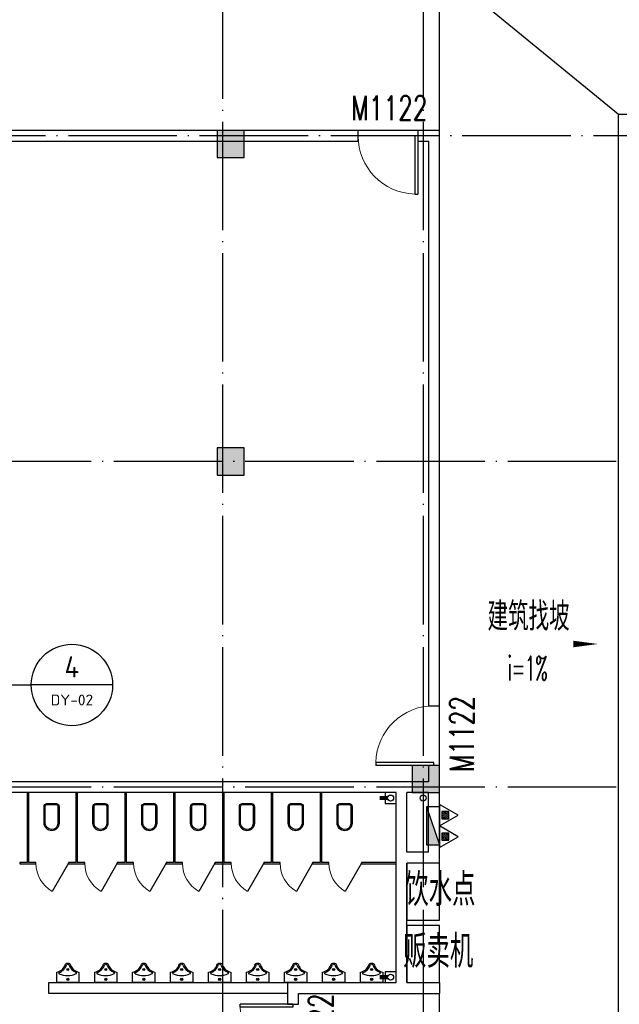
# Model space of a CAD drawing. Extents: x 1779708 to 7299578, y -1121471 to 88434.
# Tile 356 of 656: x 4710880 to 4721933, y -1038743 to -1020604. Entities that reach past the tile are written whole.
import ezdxf
from ezdxf.enums import TextEntityAlignment as Align

# ---------------------------------------------------------------- set-up
doc = ezdxf.new("R2010")
doc.units = 0
doc.header["$LTSCALE"] = 1000
doc.header["$MEASUREMENT"] = 0
doc.linetypes.add('DASH', pattern=[0.35, 0.25, -0.1])
doc.linetypes.add('DOTE', pattern=[2.42, 2, -0.2, 0.02, -0.2])
doc.layers.get('0').update_dxf_attribs({"linetype": 'CONTINUOUS'})
for name, color, linetype in [('11111111111111111111111111111', 50, 'DASH'), ('a-dims', 7, 'CONTINUOUS'), ('DIM_IDEN', 3, 'CONTINUOUS'), ('DIM_SYMB', 3, 'CONTINUOUS'), ('DIM_污水', 3, 'CONTINUOUS'), ('DOTE', 1, 'DOTE'), ('EQUIP_灭火器', 7, 'CONTINUOUS'), ('LATRINE', 6, 'CONTINUOUS'), ('LVTRY', 6, 'CONTINUOUS'), ('P_PS_DIM', 1, 'CONTINUOUS'), ('PIPE-污水', 2, 'CONTINUOUS'), ('PUB_TEXT', 7, 'CONTINUOUS'), ('SPACE', 7, 'CONTINUOUS'), ('WALL', 255, 'CONTINUOUS'), ('WINDOW', 2, 'CONTINUOUS'), ('WINDOW_TEXT', 7, 'CONTINUOUS'), ('修改', 6, 'CONTINUOUS'), ('墙柱', 2, 'CONTINUOUS'), ('室外构件', 4, 'CONTINUOUS')]:
    doc.layers.add(name, color=color, linetype=linetype)
doc.styles.add('_TCH_DIM', font='SIMPLEX.shx', dxfattribs={"width": 0.7, "bigfont": 'GBCBIG.shx'})
doc.styles.add('_TCH_SPACE', font='SIMPLEX', dxfattribs={"height": 5, "bigfont": 'GBCBIG'})
doc.styles.add('_TCH_WINDOW', font='SIMPLEX', dxfattribs={"height": 3.5, "bigfont": 'GBCBIG'})
doc.styles.get("Standard").update_dxf_attribs({"font": 'GBENOR', "bigfont": 'GBCBIG'})

# ---------------------------------------------------------------- blocks, each defined once
blk = doc.blocks.new('A$C159220C3')
at = {"layer": 'DOTE'}
for p, q in [((22300, 149200), (22300, 7200)), ((26000, 149200), (26000, 7200)), ((86800, 47300), (7200, 47300)), ((34400, 41300), (7200, 41300)), ((34400, 35300), (7200, 35300))]:
    blk.add_line(p, q, dxfattribs=at)
blk = doc.blocks.new('A$C606A0922')
at = {"layer": '墙柱'}
h = blk.add_hatch(color=256, dxfattribs=at)
h.paths.add_polyline_path([(24950, 87000), (25450, 87000), (25450, 87500), (24950, 87500)])
h.paths.add_polyline_path([(66900, 125200), (67500, 125200), (67500, 124600), (66900, 124600)])
h.paths.add_polyline_path([(16600, 125200), (17100, 125200), (17100, 124700), (16600, 124700)])
h.paths.add_polyline_path([(27130, 122900), (27130, 122600), (26430, 122600), (26430, 122900)])
h.paths.add_polyline_path([(54500, 138000), (55000, 138000), (55000, 137500), (54500, 137500)])
h.paths.add_polyline_path([(16600, 87000), (17100, 87000), (17100, 87500), (16600, 87500)])
h.paths.add_polyline_path([(42000, 96300), (42500, 96300), (42500, 96800), (42000, 96800)])
h.paths.add_polyline_path([(58500, 105100), (59000, 105100), (59000, 105600), (58500, 105600)])
h.paths.add_polyline_path([(13000, 93250), (13500, 93250), (13500, 93750), (13000, 93750)])
h.paths.add_polyline_path([(66700, 100900), (67200, 100900), (67200, 101400), (66700, 101400)])
h.paths.add_polyline_path([(20700, 118600), (21200, 118600), (21200, 118100), (20700, 118100)])
h.paths.add_polyline_path([(20700, 112000), (21200, 112000), (21200, 111500), (20700, 111500)])
h.paths.add_polyline_path([(13000, 106150), (13500, 106150), (13500, 105650), (13000, 105650)])
h.paths.add_polyline_path([(20700, 99800), (21200, 99800), (21200, 100300), (20700, 100300)])
h.paths.add_polyline_path([(13000, 87000), (13500, 87000), (13500, 87500), (13000, 87500)])
h.paths.add_polyline_path([(74900, 125200), (75600, 125200), (75600, 124600), (74900, 124600)])
h.paths.add_polyline_path([(54900, 113500), (54400, 113500), (54400, 113000), (54900, 113000)])
h.paths.add_polyline_path([(74900, 96300), (75600, 96300), (75600, 96800), (74900, 96800)])
h.paths.add_polyline_path([(500, 93250), (1000, 93250), (1000, 93750), (500, 93750)])
h.paths.add_polyline_path([(500, 106150), (1000, 106150), (1000, 105650), (500, 105650)])
h.paths.add_polyline_path([(8400, 125200), (8900, 125200), (8900, 124700), (8400, 124700)])
h.paths.add_polyline_path([(66900, 113600), (67500, 113600), (67500, 113000), (66900, 113000)])
h.paths.add_polyline_path([(74900, 113000), (75600, 113000), (75600, 113600), (74900, 113600)])
h.paths.add_polyline_path([(58500, 113000), (59100, 113000), (59100, 113600), (58500, 113600)])
h.paths.add_polyline_path([(66700, 105100), (67200, 105100), (67200, 105600), (66700, 105600)])
h.paths.add_polyline_path([(54400, 105100), (54900, 105100), (54900, 105600), (54400, 105600)])
h.paths.add_polyline_path([(50150, 125200), (50650, 125200), (50650, 124700), (50150, 124700)])
h.paths.add_polyline_path([(46200, 87000), (46700, 87000), (46700, 87500), (46200, 87500)])
h.paths.add_polyline_path([(42500, 99800), (42000, 99800), (42000, 100300), (42500, 100300)])
h.paths.add_polyline_path([(42500, 87000), (42000, 87000), (42000, 87500), (42500, 87500)])
h.paths.add_polyline_path([(24900, 99800), (25400, 99800), (25400, 100300), (24900, 100300)])
h.paths.add_polyline_path([(20700, 106150), (21200, 106150), (21200, 105650), (20700, 105650)])
h.paths.add_polyline_path([(13000, 100300), (13500, 100300), (13500, 99800), (13000, 99800)])
h.paths.add_polyline_path([(16600, 112000), (17100, 112000), (17100, 111500), (16600, 111500)])
h.paths.add_polyline_path([(8200, 112000), (8700, 112000), (8700, 111500), (8200, 111500)])
h.paths.add_polyline_path([(500, 112000), (1000, 112000), (1000, 111500), (500, 111500)])
h.paths.add_polyline_path([(16600, 118600), (17100, 118600), (17100, 118100), (16600, 118100)])
h.paths.add_polyline_path([(8400, 118700), (8900, 118700), (8900, 118100), (8400, 118100)])
h.paths.add_polyline_path([(74900, 99500), (75600, 99500), (75600, 100000), (74900, 100000)])
h.paths.add_polyline_path([(75100, 87000), (75600, 87000), (75600, 87500), (75100, 87500)])
h.paths.add_polyline_path([(66900, 96200), (67500, 96200), (67500, 96800), (66900, 96800)])
h.paths.add_polyline_path([(66950, 87000), (67450, 87000), (67450, 87500), (66950, 87500)])
h.paths.add_polyline_path([(58500, 96200), (59100, 96200), (59100, 96800), (58500, 96800)])
h.paths.add_polyline_path([(58550, 87000), (59050, 87000), (59050, 87500), (58550, 87500)])
h.paths.add_polyline_path([(50150, 99800), (50650, 99800), (50650, 100300), (50150, 100300)])
h.paths.add_polyline_path([(50150, 96300), (50650, 96300), (50650, 96800), (50150, 96800)])
h.paths.add_polyline_path([(50150, 87000), (50650, 87000), (50650, 87500), (50150, 87500)])
h.paths.add_polyline_path([(33100, 99800), (33600, 99800), (33600, 100300), (33100, 100300)])
h.paths.add_polyline_path([(33100, 96300), (33600, 96300), (33600, 96800), (33100, 96800)])
h.paths.add_polyline_path([(24900, 96300), (25400, 96300), (25400, 96800), (24900, 96800)])
h.paths.add_polyline_path([(500, 99800), (1000, 99800), (1000, 100300), (500, 100300)])
h.paths.add_polyline_path([(16600, 96300), (17100, 96300), (17100, 96800), (16600, 96800)])
h.paths.add_polyline_path([(33100, 87000), (33600, 87000), (33600, 87500), (33100, 87500)])
h.paths.add_polyline_path([(500, 87000), (1000, 87000), (1000, 87500), (500, 87500)])
h.paths.add_polyline_path([(74900, 128700), (75600, 128700), (75600, 128200), (74900, 128200)])
h.paths.add_polyline_path([(74900, 138000), (75600, 138000), (75600, 137500), (74900, 137500)])
h.paths.add_polyline_path([(66950, 128700), (67450, 128700), (67450, 128200), (66950, 128200)])
h.paths.add_polyline_path([(66950, 138000), (67450, 138000), (67450, 137500), (66950, 137500)])
h.paths.add_polyline_path([(58500, 125200), (59100, 125200), (59100, 124600), (58500, 124600)])
h.paths.add_polyline_path([(58550, 128700), (59050, 128700), (59050, 128200), (58550, 128200)])
h.paths.add_polyline_path([(58550, 138000), (59050, 138000), (59050, 137500), (58550, 137500)])
h.paths.add_polyline_path([(50150, 128700), (50650, 128700), (50650, 128200), (50150, 128200)])
h.paths.add_polyline_path([(50150, 138000), (50650, 138000), (50650, 137500), (50150, 137500)])
h.paths.add_polyline_path([(42000, 125200), (42500, 125200), (42500, 124700), (42000, 124700)])
h.paths.add_polyline_path([(42000, 128700), (42500, 128700), (42500, 128200), (42000, 128200)])
h.paths.add_polyline_path([(33100, 125200), (33600, 125200), (33600, 124700), (33100, 124700)])
h.paths.add_polyline_path([(25060, 125200), (25660, 125200), (25660, 124800), (25060, 124800)])
h.paths.add_polyline_path([(33100, 128700), (33600, 128700), (33600, 128200), (33100, 128200)])
h.paths.add_polyline_path([(24950, 128700), (25450, 128700), (25450, 128200), (24950, 128200)])
h.paths.add_polyline_path([(0, 125500), (700, 125500), (700, 125000), (0, 125000)])
h.paths.add_polyline_path([(0, 128700), (700, 128700), (700, 128200), (0, 128200)])
h.paths.add_polyline_path([(8150, 128700), (8650, 128700), (8650, 128200), (8150, 128200)])
h.paths.add_polyline_path([(16550, 128700), (17050, 128700), (17050, 128200), (16550, 128200)])
h.paths.add_polyline_path([(42000, 138000), (42500, 138000), (42500, 137500), (42000, 137500)])
h.paths.add_polyline_path([(33100, 138000), (33600, 138000), (33600, 137500), (33100, 137500)])
h.paths.add_polyline_path([(24950, 138000), (25450, 138000), (25450, 137500), (24950, 137500)])
h.paths.add_polyline_path([(16550, 138000), (17050, 138000), (17050, 137500), (16550, 137500)])
h.paths.add_polyline_path([(8150, 138000), (8650, 138000), (8650, 137500), (8150, 137500)])
h.paths.add_polyline_path([(0, 138000), (500, 138000), (500, 137500), (0, 137500)])
h.paths.add_polyline_path([(24950, 51000), (25450, 51000), (25450, 50500), (24950, 50500)])
h.paths.add_polyline_path([(66900, 12800), (67500, 12800), (67500, 13400), (66900, 13400)])
h.paths.add_polyline_path([(16600, 12800), (17100, 12800), (17100, 13300), (16600, 13300)])
h.paths.add_polyline_path([(27130, 15100), (27130, 15400), (26430, 15400), (26430, 15100)])
h.paths.add_polyline_path([(54500, 0), (55000, 0), (55000, 500), (54500, 500)])
h.paths.add_polyline_path([(16600, 51000), (17100, 51000), (17100, 50500), (16600, 50500)])
h.paths.add_polyline_path([(42000, 41700), (42500, 41700), (42500, 41200), (42000, 41200)])
h.paths.add_polyline_path([(58500, 32900), (59000, 32900), (59000, 32400), (58500, 32400)])
h.paths.add_polyline_path([(13000, 44750), (13500, 44750), (13500, 44250), (13000, 44250)])
h.paths.add_polyline_path([(66700, 37100), (67200, 37100), (67200, 36600), (66700, 36600)])
h.paths.add_polyline_path([(20700, 19400), (21200, 19400), (21200, 19900), (20700, 19900)])
h.paths.add_polyline_path([(20700, 26000), (21200, 26000), (21200, 26500), (20700, 26500)])
h.paths.add_polyline_path([(13000, 31850), (13500, 31850), (13500, 32350), (13000, 32350)])
h.paths.add_polyline_path([(20700, 38200), (21200, 38200), (21200, 37700), (20700, 37700)])
h.paths.add_polyline_path([(13000, 51000), (13500, 51000), (13500, 50500), (13000, 50500)])
h.paths.add_polyline_path([(74900, 12800), (75600, 12800), (75600, 13400), (74900, 13400)])
h.paths.add_polyline_path([(54900, 24500), (54400, 24500), (54400, 25000), (54900, 25000)])
h.paths.add_polyline_path([(74900, 41700), (75600, 41700), (75600, 41200), (74900, 41200)])
h.paths.add_polyline_path([(500, 44750), (1000, 44750), (1000, 44250), (500, 44250)])
h.paths.add_polyline_path([(500, 31850), (1000, 31850), (1000, 32350), (500, 32350)])
h.paths.add_polyline_path([(8400, 12800), (8900, 12800), (8900, 13300), (8400, 13300)])
h.paths.add_polyline_path([(66900, 24400), (67500, 24400), (67500, 25000), (66900, 25000)])
h.paths.add_polyline_path([(74900, 25000), (75600, 25000), (75600, 24400), (74900, 24400)])
h.paths.add_polyline_path([(58500, 25000), (59100, 25000), (59100, 24400), (58500, 24400)])
h.paths.add_polyline_path([(66700, 32900), (67200, 32900), (67200, 32400), (66700, 32400)])
h.paths.add_polyline_path([(54400, 32900), (54900, 32900), (54900, 32400), (54400, 32400)])
h.paths.add_polyline_path([(50150, 12800), (50650, 12800), (50650, 13300), (50150, 13300)])
h.paths.add_polyline_path([(46200, 51000), (46700, 51000), (46700, 50500), (46200, 50500)])
h.paths.add_polyline_path([(42500, 38200), (42000, 38200), (42000, 37700), (42500, 37700)])
h.paths.add_polyline_path([(42500, 51000), (42000, 51000), (42000, 50500), (42500, 50500)])
h.paths.add_polyline_path([(24900, 38200), (25400, 38200), (25400, 37700), (24900, 37700)])
h.paths.add_polyline_path([(20700, 31850), (21200, 31850), (21200, 32350), (20700, 32350)])
h.paths.add_polyline_path([(13000, 37700), (13500, 37700), (13500, 38200), (13000, 38200)])
h.paths.add_polyline_path([(16600, 26000), (17100, 26000), (17100, 26500), (16600, 26500)])
h.paths.add_polyline_path([(8200, 26000), (8700, 26000), (8700, 26500), (8200, 26500)])
h.paths.add_polyline_path([(500, 26000), (1000, 26000), (1000, 26500), (500, 26500)])
h.paths.add_polyline_path([(16600, 19400), (17100, 19400), (17100, 19900), (16600, 19900)])
h.paths.add_polyline_path([(8400, 19300), (8900, 19300), (8900, 19900), (8400, 19900)])
h.paths.add_polyline_path([(74900, 38500), (75600, 38500), (75600, 38000), (74900, 38000)])
h.paths.add_polyline_path([(75100, 51000), (75600, 51000), (75600, 50500), (75100, 50500)])
h.paths.add_polyline_path([(66900, 41800), (67500, 41800), (67500, 41200), (66900, 41200)])
h.paths.add_polyline_path([(66950, 51000), (67450, 51000), (67450, 50500), (66950, 50500)])
h.paths.add_polyline_path([(58500, 41800), (59100, 41800), (59100, 41200), (58500, 41200)])
h.paths.add_polyline_path([(58550, 51000), (59050, 51000), (59050, 50500), (58550, 50500)])
h.paths.add_polyline_path([(50150, 38200), (50650, 38200), (50650, 37700), (50150, 37700)])
h.paths.add_polyline_path([(50150, 41700), (50650, 41700), (50650, 41200), (50150, 41200)])
h.paths.add_polyline_path([(50150, 51000), (50650, 51000), (50650, 50500), (50150, 50500)])
h.paths.add_polyline_path([(33100, 38200), (33600, 38200), (33600, 37700), (33100, 37700)])
h.paths.add_polyline_path([(33100, 41700), (33600, 41700), (33600, 41200), (33100, 41200)])
h.paths.add_polyline_path([(24900, 41700), (25400, 41700), (25400, 41200), (24900, 41200)])
h.paths.add_polyline_path([(500, 38200), (1000, 38200), (1000, 37700), (500, 37700)])
h.paths.add_polyline_path([(16600, 41700), (17100, 41700), (17100, 41200), (16600, 41200)])
h.paths.add_polyline_path([(33100, 51000), (33600, 51000), (33600, 50500), (33100, 50500)])
h.paths.add_polyline_path([(500, 51000), (1000, 51000), (1000, 50500), (500, 50500)])
h.paths.add_polyline_path([(74900, 9300), (75600, 9300), (75600, 9800), (74900, 9800)])
h.paths.add_polyline_path([(74900, 0), (75600, 0), (75600, 500), (74900, 500)])
h.paths.add_polyline_path([(66950, 9300), (67450, 9300), (67450, 9800), (66950, 9800)])
h.paths.add_polyline_path([(66950, 0), (67450, 0), (67450, 500), (66950, 500)])
h.paths.add_polyline_path([(58500, 12800), (59100, 12800), (59100, 13400), (58500, 13400)])
h.paths.add_polyline_path([(58550, 9300), (59050, 9300), (59050, 9800), (58550, 9800)])
h.paths.add_polyline_path([(58550, 0), (59050, 0), (59050, 500), (58550, 500)])
h.paths.add_polyline_path([(50150, 9300), (50650, 9300), (50650, 9800), (50150, 9800)])
h.paths.add_polyline_path([(50150, 0), (50650, 0), (50650, 500), (50150, 500)])
h.paths.add_polyline_path([(42000, 12800), (42500, 12800), (42500, 13300), (42000, 13300)])
h.paths.add_polyline_path([(42000, 9300), (42500, 9300), (42500, 9800), (42000, 9800)])
h.paths.add_polyline_path([(33100, 12800), (33600, 12800), (33600, 13300), (33100, 13300)])
h.paths.add_polyline_path([(25060, 12800), (25660, 12800), (25660, 13200), (25060, 13200)])
h.paths.add_polyline_path([(33100, 9300), (33600, 9300), (33600, 9800), (33100, 9800)])
h.paths.add_polyline_path([(24950, 9300), (25450, 9300), (25450, 9800), (24950, 9800)])
h.paths.add_polyline_path([(0, 12500), (700, 12500), (700, 13000), (0, 13000)])
h.paths.add_polyline_path([(0, 9300), (700, 9300), (700, 9800), (0, 9800)])
h.paths.add_polyline_path([(8150, 9300), (8650, 9300), (8650, 9800), (8150, 9800)])
h.paths.add_polyline_path([(16550, 9300), (17050, 9300), (17050, 9800), (16550, 9800)])
h.paths.add_polyline_path([(42000, 0), (42500, 0), (42500, 500), (42000, 500)])
h.paths.add_polyline_path([(33100, 0), (33600, 0), (33600, 500), (33100, 500)])
h.paths.add_polyline_path([(24950, 0), (25450, 0), (25450, 500), (24950, 500)])
h.paths.add_polyline_path([(16550, 0), (17050, 0), (17050, 500), (16550, 500)])
h.paths.add_polyline_path([(8150, 0), (8650, 0), (8650, 500), (8150, 500)])
h.paths.add_polyline_path([(0, 0), (500, 0), (500, 500), (0, 500)])
for points in [[(13000, 37700), (13500, 37700), (13500, 38200), (13000, 38200)], [(13000, 31850), (13500, 31850), (13500, 32350), (13000, 32350)], [(16600, 26000), (17100, 26000), (17100, 26500), (16600, 26500)]]:
    blk.add_lwpolyline(points, close=True, dxfattribs=at)
blk = doc.blocks.new('a1')
at = {"layer": '11111111111111111111111111111'}
for p, q in [((59122, 49136), (59122, 48936)), ((59322, 49136), (59122, 49136)), ((59322, 48936), (59322, 49136)), ((59122, 48936), (59322, 48936))]:
    blk.add_line(p, q, dxfattribs=at)
blk = doc.blocks.new('$TwtSys$00000545')
h = blk.add_hatch()
h.set_pattern_fill('ANSI31', color=256, scale=200, angle=180, style=0)
h.set_pattern_definition([(225, (199409.273, 63921.482), (17.6776695, -17.6776695), [])])
h.paths.add_polyline_path([(65, 174), (-65, 174), (-65, 44), (65, 44)])
for p, q in [((0, 344), (-198, 0)), ((198, 0), (0, 344)), ((-198, 0), (198, 0))]:
    blk.add_line(p, q)
blk.add_lwpolyline([(65, 174), (-65, 174), (-65, 44), (65, 44)], close=True)
blk = doc.blocks.new('$TCHSYS$APDOOR2D')
blk.add_line((0.5, 0), (0, 0.866))
at = {"lineweight": 13}
blk.add_arc((0.5, 0), 1, 120, 180, dxfattribs=at)
blk = doc.blocks.new('$lvtry$00000224')
at = {"color": 0, "elevation": 0}
blk.add_lwpolyline([(-205, -191), (-205, 0), (205, 0), (205, -191, 0.268068), (51, -323, -0.317765), (0, -360, -0.317765), (-51, -323, 0.268068)], format="xyb", close=True, dxfattribs=at)
at = {"color": 0}
for centre in [(0, -60, 0), (0, -242, 0)]:
    blk.add_circle(centre, 20, dxfattribs=at)
for centre, radius, start, end in [((-152, -175, 0), 10, 114.1084, 248.1394), ((5, -526, 0), 395, 66.6675, 114.1084), ((158, -173, 0), 10, 290.4941, 66.6675), ((-243, -401, 0), 233, 19.2639, 68.1394), ((0, -316, 0), 24, 199.2639, 269.4998), ((0, -316, 0), 24, 270.5002, 340.7361), ((243, -401, 0), 233, 110.4941, 160.7361)]:
    blk.add_arc(centre, radius, start, end, dxfattribs=at)
for p in [(0, -60, 0), (0, -242, 0)]:
    blk.add_point(p, dxfattribs=at)
blk = doc.blocks.new('$DorLib2D$00000001')
for p, q in [((0.45, 0.975), (0.5, 0.975)), ((0.45, 0), (0.45, 0.975)), ((0.5, 0), (0.5, 0.975)), ((0.5, 0), (0.45, 0))]:
    blk.add_line(p, q)
at = {"lineweight": 13}
blk.add_arc((0.475, 0), 0.975, 91.4693, 180, dxfattribs=at)
blk = doc.blocks.new('$plan$00001612')
for points in [[(135, 138), (442, 138, -0.388189), (501, 88), (501, -88, -0.388189), (442, -138), (135, -138, -0.97895)], [(443, -116), (125, -116, -0.936623), (135, 117), (443, 117, -0.381636), (480, 86), (480, -86, -0.399536)]]:
    blk.add_lwpolyline(points, format="xyb", close=True)
blk.add_lwpolyline([(195, 117, 0, 0, 0.440649), (186, 108, 0, 0, 0), (185, -106, 0, 0, 0.411645), (194, -115, 1.5, 1.5, 0)], format="xyseb")

msp = doc.modelspace()

# ---------------------------------------------------------------- linework, layer by layer
at = {"color": 1}
for p, q in [((4718617, -1035107.4), (4718377, -1035107.4)), ((4718377, -1035107.4), (4718377, -1035807.4)), ((4718377, -1035107.4), (4718617, -1035807.4)), ((4718617, -1035107.4), (4718617, -1035807.4)), ((4718377, -1035807.4), (4718617, -1035807.4))]:
    msp.add_line(p, q, dxfattribs=at)
msp.add_solid([(4718377, -1035807.4), (4718617, -1035807.4), (4718377, -1035107.4)], dxfattribs=at)
at = {"layer": 'DIM_IDEN'}
for p in [(4708821.9, -1032860.7), (4712591.8, -1032860.7)]:
    msp.add_line(p, (4711091.8, -1032860.7), dxfattribs=at)
msp.add_circle((4711841.8, -1032860.7), 750, dxfattribs=at)
at = {"layer": 'DIM_SYMB'}
msp.add_lwpolyline([(4719453.7, -1032105.6, 0, 0, 0), (4721538.6, -1032105.6, 0, 120, 0), (4721088.6, -1032105.6, 0, 0, 0)], format="xyseb", dxfattribs=at)
at = {"layer": 'DIM_污水', "color": 2}
for centre in [(4717717.1, -1034943.3), (4717717.1, -1038243.3)]:
    msp.add_circle(centre, 55, dxfattribs=at)
at = {"layer": 'DIM_污水', "color": 1}
msp.add_circle((4718317.1, -1034943.3), 55, dxfattribs=at)
at = {"layer": 'LATRINE'}
for p, q in [((4711017.1, -1034843.3), (4711017.1, -1036130.8)), ((4711042.1, -1034843.3), (4711017.1, -1034843.3)), ((4711042.1, -1034843.3), (4711042.1, -1036130.8)), ((4711917.1, -1034843.3), (4711917.1, -1036130.8)), ((4711942.1, -1034843.3), (4711917.1, -1034843.3)), ((4711942.1, -1034843.3), (4711942.1, -1036130.8)), ((4712817.1, -1034843.3), (4712817.1, -1036130.8)), ((4712842.1, -1034843.3), (4712817.1, -1034843.3)), ((4712842.1, -1034843.3), (4712842.1, -1036130.8)), ((4713717.1, -1034843.3), (4713717.1, -1036130.8)), ((4713742.1, -1034843.3), (4713717.1, -1034843.3)), ((4713742.1, -1034843.3), (4713742.1, -1036130.8)), ((4714617.1, -1034843.3), (4714617.1, -1036130.8)), ((4714642.1, -1034843.3), (4714617.1, -1034843.3)), ((4714642.1, -1034843.3), (4714642.1, -1036130.8)), ((4715517.1, -1034843.3), (4715517.1, -1036130.8)), ((4715542.1, -1034843.3), (4715517.1, -1034843.3)), ((4715542.1, -1034843.3), (4715542.1, -1036130.8)), ((4716417.1, -1034843.3), (4716417.1, -1036130.8)), ((4716442.1, -1034843.3), (4716417.1, -1034843.3)), ((4716442.1, -1034843.3), (4716442.1, -1036130.8)), ((4711017.1, -1036130.8), (4710879.6, -1036130.8)), ((4710879.6, -1036130.8), (4710879.6, -1036155.8)), ((4711179.6, -1036130.8), (4711042.1, -1036130.8)), ((4711179.6, -1036155.8), (4711179.6, -1036130.8)), ((4711917.1, -1036130.8), (4711779.6, -1036130.8)), ((4711779.6, -1036130.8), (4711779.6, -1036155.8)), ((4712079.6, -1036130.8), (4711942.1, -1036130.8)), ((4712079.6, -1036155.8), (4712079.6, -1036130.8)), ((4712817.1, -1036130.8), (4712679.6, -1036130.8)), ((4712679.6, -1036130.8), (4712679.6, -1036155.8)), ((4712979.6, -1036130.8), (4712842.1, -1036130.8)), ((4712979.6, -1036155.8), (4712979.6, -1036130.8)), ((4713717.1, -1036130.8), (4713579.6, -1036130.8)), ((4713579.6, -1036130.8), (4713579.6, -1036155.8)), ((4713879.6, -1036130.8), (4713742.1, -1036130.8)), ((4713879.6, -1036155.8), (4713879.6, -1036130.8)), ((4714617.1, -1036130.8), (4714479.6, -1036130.8)), ((4714479.6, -1036130.8), (4714479.6, -1036155.8)), ((4714779.6, -1036130.8), (4714642.1, -1036130.8)), ((4714779.6, -1036155.8), (4714779.6, -1036130.8)), ((4715517.1, -1036130.8), (4715379.6, -1036130.8)), ((4715379.6, -1036130.8), (4715379.6, -1036155.8)), ((4715679.6, -1036130.8), (4715542.1, -1036130.8)), ((4715679.6, -1036155.8), (4715679.6, -1036130.8)), ((4716417.1, -1036130.8), (4716279.6, -1036130.8)), ((4716279.6, -1036130.8), (4716279.6, -1036155.8)), ((4716579.6, -1036130.8), (4716442.1, -1036130.8)), ((4716579.6, -1036155.8), (4716579.6, -1036130.8)), ((4717817.1, -1036130.8), (4717179.6, -1036130.8)), ((4717179.6, -1036130.8), (4717179.6, -1036155.8)), ((4710879.6, -1036155.8), (4711029.6, -1036155.8)), ((4711029.6, -1036155.8), (4711179.6, -1036155.8)), ((4711779.6, -1036155.8), (4711929.6, -1036155.8)), ((4711929.6, -1036155.8), (4712079.6, -1036155.8)), ((4712679.6, -1036155.8), (4712829.6, -1036155.8)), ((4712829.6, -1036155.8), (4712979.6, -1036155.8)), ((4713579.6, -1036155.8), (4713729.6, -1036155.8)), ((4713729.6, -1036155.8), (4713879.6, -1036155.8)), ((4714479.6, -1036155.8), (4714629.6, -1036155.8)), ((4714629.6, -1036155.8), (4714779.6, -1036155.8)), ((4715379.6, -1036155.8), (4715529.6, -1036155.8)), ((4715529.6, -1036155.8), (4715679.6, -1036155.8)), ((4716279.6, -1036155.8), (4716429.6, -1036155.8)), ((4716429.6, -1036155.8), (4716579.6, -1036155.8)), ((4717179.6, -1036155.8), (4717817.1, -1036155.8))]:
    msp.add_line(p, q, dxfattribs=at)
at = {"layer": 'PIPE-污水', "const_width": 75}
for points in [[(4717662.1, -1034943.3), (4717513, -1034943.3)], [(4717662.1, -1038243.3), (4717513, -1038243.3)]]:
    msp.add_lwpolyline(points, dxfattribs=at)
at = {"layer": 'WALL'}
for p, q in [((4717117.1, -1022643.3), (4703617.1, -1022643.3)), ((4717117.1, -1022843.3), (4717117.1, -1022643.3)), ((4718617.1, -1022643.3), (4718217.1, -1022643.3)), ((4718217.1, -1022643.3), (4718217.1, -1022843.3)), ((4718617.1, -1033243.3), (4718617.1, -1022643.3)), ((4703617.1, -1022843.3), (4717117.1, -1022843.3)), ((4718217.1, -1022843.3), (4718417.1, -1022843.3)), ((4718417.1, -1022843.3), (4718417.1, -1033243.3)), ((4718417.1, -1033243.3), (4718617.1, -1033243.3)), ((4718617.1, -1034343.3), (4718417.1, -1034343.3)), ((4718417.1, -1034343.3), (4718417.1, -1034643.3)), ((4718617.1, -1034743.3), (4718617.1, -1034343.3)), ((4717917.1, -1034643.3), (4710017.1, -1034643.3)), ((4718417.1, -1034643.3), (4717917.1, -1034643.3)), ((4717817.1, -1034843.3), (4710117.1, -1034843.3)), ((4717817.1, -1036043.3), (4717817.1, -1034843.3)), ((4718417.1, -1034843.3), (4718017.1, -1034843.3)), ((4718017.1, -1035943.3), (4718017.1, -1034843.3)), ((4718417.1, -1035943.3), (4718417.1, -1034843.3)), ((4718617.1, -1036143.3), (4718617.1, -1034743.3)), ((4718417.1, -1035943.3), (4718017.1, -1035943.3)), ((4717817.1, -1036143.3), (4717817.1, -1036043.3)), ((4717817.1, -1038343.3), (4717817.1, -1036143.3)), ((4718017.1, -1038343.3), (4718017.1, -1036143.3)), ((4718017.1, -1036143.3), (4718017.1, -1036143.3)), ((4718617.1, -1036143.3), (4718017.1, -1036143.3)), ((4715817.1, -1038343.3), (4715817.1, -1038743.3)), ((4715817.1, -1038343.3), (4717817.1, -1038343.3)), ((4718017.1, -1038343.3), (4718617.1, -1038343.3)), ((4718617.1, -1038343.3), (4718617.1, -1038543.3)), ((4716017.1, -1038743.3), (4716017.1, -1038543.3)), ((4716017.1, -1038543.3), (4717917.1, -1038543.3)), ((4717917.1, -1038543.3), (4718617.1, -1038543.3)), ((4715817.1, -1038743.3), (4716017.1, -1038743.3))]:
    msp.add_line(p, q, dxfattribs=at)
at = {"layer": 'WINDOW'}
for p, q in [((4718217.1, -1022643.3), (4717117.1, -1022643.3)), ((4718617.1, -1034343.3), (4718617.1, -1033243.3))]:
    msp.add_line(p, q, dxfattribs=at)
at = {"layer": '室外构件'}
for p, q in [((4718617.1, -1022643.3), (4718617.1, -1019643.3)), ((4718617.1, -1019643.3), (4721917.1, -1022343.3)), ((4718617.1, -1040943.3), (4718617.1, -1038543.3))]:
    msp.add_line(p, q, dxfattribs=at)
msp.add_lwpolyline([(4721917.1, -1048343.3), (4721917.1, -1022343.3), (4756717.1, -1022343.3), (4756717.1, -1048343.3), (4721917.1, -1048343.3)], dxfattribs=at)
for points in [[(4718017.1, -1037193.3), (4718617.1, -1037193.3), (4718617.1, -1036143.3), (4718017.1, -1036143.3)], [(4718017.1, -1038343.3), (4718617.1, -1038343.3), (4718617.1, -1037293.3), (4718017.1, -1037293.3)], [(4715817.1, -1038543.3), (4711417.1, -1038543.3), (4711417.1, -1038343.3), (4715817.1, -1038343.3)]]:
    msp.add_lwpolyline(points, close=True, dxfattribs=at)

# ---------------------------------------------------------------- block references
at = {"layer": 'EQUIP_灭火器', "color": 6, "xscale": -1, "yscale": -1, "rotation": 90}
for p in [(4718617, -1035259), (4718617, -1035655.8)]:
    msp.add_blockref('$TwtSys$00000545', p, dxfattribs=at)
at = {"layer": 'LATRINE', "xscale": 600, "yscale": -600, "zscale": 25}
for p, rotation in [((4711479.6, -1036143.3), 1.40872651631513e-07), ((4712379.6, -1036143.3), 1.40872651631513e-07), ((4713279.6, -1036143.3), 1.40872651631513e-07), ((4714179.6, -1036143.3), 1.40872651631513e-07), ((4715079.6, -1036143.3), 1.40872651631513e-07), ((4715979.6, -1036143.3), 1.40872651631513e-07), ((4716879.6, -1036143.3), 1.40872672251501e-07)]:
    msp.add_blockref('$TCHSYS$APDOOR2D', p, dxfattribs=dict(at, rotation=rotation))
at = {"layer": 'LVTRY'}
for name, p, rotation in [('$plan$00001612', (4711468.6, -1035544.3), 90.00000000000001), ('$plan$00001612', (4712368.6, -1035544.3), 90.00000000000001), ('$plan$00001612', (4713268.6, -1035544.3), 90.00000000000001), ('$plan$00001612', (4714168.6, -1035544.3), 90.00000000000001), ('$plan$00001612', (4715068.6, -1035544.3), 90.00000000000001), ('$plan$00001612', (4715968.6, -1035544.3), 90.00000000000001), ('$plan$00001612', (4716868.6, -1035544.3), 90.00000000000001), ('$lvtry$00000224', (4711767.1, -1038343.3), 180.0000001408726), ('$lvtry$00000224', (4712467.1, -1038343.3), 180.0000001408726), ('$lvtry$00000224', (4713167.1, -1038343.3), 180.0000001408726), ('$lvtry$00000224', (4713867.1, -1038343.3), 180.0000001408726), ('$lvtry$00000224', (4714567.1, -1038343.3), 180.0000001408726), ('$lvtry$00000224', (4715267.1, -1038343.3), 180.0000001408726), ('$lvtry$00000224', (4715967.1, -1038343.3), 180.0000001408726), ('$lvtry$00000224', (4716667.1, -1038343.3), 180.0000001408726), ('$lvtry$00000224', (4717367.1, -1038343.3), 180.0000001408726)]:
    msp.add_blockref(name, p, dxfattribs=dict(at, rotation=rotation))
at = {"layer": 'P_PS_DIM', "color": 2, "rotation": 180}
for p in [(4776939.1, -985907.7), (4776939.1, -989207.7)]:
    msp.add_blockref('a1', p, dxfattribs=at)
at = {"layer": 'WINDOW'}
ref = msp.add_blockref('$DorLib2D$00000001', (4717667.1, -1022743.3), dxfattribs=dict(at, xscale=-1100, yscale=1100, zscale=-1100, rotation=180))
ref.add_attrib('A', 'M1122', (4716992.1, -1022453.9), dxfattribs={"layer": 'WINDOW_TEXT', "height": 446.25, "style": '_TCH_WINDOW', "width": 0.705882})
ref = msp.add_blockref('$DorLib2D$00000001', (4718517.1, -1033793.3), dxfattribs=dict(at, xscale=-1100, yscale=1100, zscale=-1100, rotation=90.00000000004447))
ref.add_attrib('A', 'M1122', (4719252.7, -1034468.3), dxfattribs={"layer": 'WINDOW_TEXT', "height": 446.25, "rotation": 90, "style": '_TCH_WINDOW', "width": 0.705882})
ref = msp.add_blockref('$DorLib2D$00000001', (4715917.1, -1039243.3), dxfattribs=dict(at, xscale=1000, yscale=1000, zscale=1000, rotation=89.99999999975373))
ref.add_attrib('A', 'M1022', (4716652.7, -1039948.3), dxfattribs={"layer": 'WINDOW_TEXT', "height": 446.25, "rotation": 90, "style": '_TCH_WINDOW', "width": 0.705882})
at = {"layer": '修改'}
for name, p in [('A$C159220C3', (4692317.1, -1070043.3)), ('A$C606A0922', (4701517.1, -1060843.3))]:
    msp.add_blockref(name, p, dxfattribs=at)

# ---------------------------------------------------------------- texts
at = {"layer": 'a-dims'}
msp.add_text('建筑找坡', height=525, dxfattribs=at).set_placement((4719504.2, -1031861.4))
at = {"layer": 'a-dims', "style": '_TCH_DIM', "width": 0.494118}
msp.add_text('i=1%', height=446.25, dxfattribs=at).set_placement((4719874.4, -1032775.7))
at = {"layer": 'PUB_TEXT', "color": 7}
msp.add_text('4', height=390.3, dxfattribs=at).set_placement((4711706.8, -1032721.7), (4711976.7, -1032721.7), align=Align.FIT)
at = {"layer": 'PUB_TEXT', "color": 7, "width": 1.026321}
msp.add_text('DY-02', height=201.87, dxfattribs=at).set_placement((4711450.4, -1033237.7), (4712233.2, -1033237.7), align=Align.FIT)
at = {"layer": 'SPACE', "style": '_TCH_SPACE'}
for s, p in [('饮水点', (4717985.9, -1036930.3)), ('贩卖机', (4717946.4, -1038069.8))]:
    msp.add_text(s, height=600, dxfattribs=at).set_placement(p)

doc.saveas('drawing.dxf')
